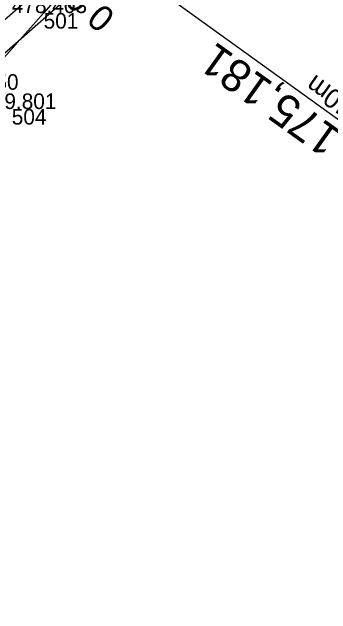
# Model space of a CAD drawing. Extents: x -1234191 to 23050, y -1290331 to -741191.
# Drawn here: x -864511.48 to -864486.88, y -1101503.44 to -1101457.02 of the extents above; entities that cross this region are included whole.
import ezdxf

# ---------------------------------------------------------------- set-up
doc = ezdxf.new("R2010")
doc.units = 0
for name, color, linetype in [('Vrstva 18', 7, 'Continuous'), ('Vrstva 48', 7, 'Continuous'), ('Vrstva 49', 7, 'Continuous'), ('Vrstva 53', 7, 'Continuous'), ('Vrstva 55', 7, 'Continuous'), ('Vrstva 60', 7, 'Continuous'), ('Vrstva 61', 7, 'Continuous')]:
    doc.layers.add(name, color=color, linetype=linetype)

msp = doc.modelspace()

# ---------------------------------------------------------------- linework, layer by layer
at = {"layer": 'Vrstva 18'}
msp.add_line((-864470.757, -1101476.557), (-864511.74, -1101446.995), dxfattribs=at)
at = {"layer": 'Vrstva 49'}
for points in [[(-864506.197, -1101451.092), (-864506.503, -1101454.179), (-864509.047, -1101457.096), (-864514.328, -1101463.012), (-864520.197, -1101467.439), (-864526.916, -1101471.199)], [(-864509.847, -1101454.411), (-864509.423, -1101455.313), (-864516.755, -1101461.706), (-864521.973, -1101466.149), (-864526.916, -1101471.199)]]:
    msp.add_lwpolyline(points, dxfattribs=at)
at = {"layer": 'Vrstva 53'}
msp.add_lwpolyline([(-864422.69, -1101276.3), (-864437.09, -1101317.32), (-864441.47, -1101329.79), (-864449.01, -1101351.28), (-864463.25, -1101415.41), (-864470.37, -1101460.87), (-864497.03, -1101446.94), (-864523.91, -1101470.64), (-864527.06, -1101476.83), (-864532.4, -1101487.35), (-864533.94, -1101490.38), (-864515.88, -1101507.63), (-864533.94, -1101545.96), (-864537.96, -1101552.3), (-864581.14, -1101580.65), (-864642.06, -1101670.62), (-864682.87, -1101731.69), (-864747.95, -1101843.06)], dxfattribs=at)
at = {"layer": 'Vrstva 55'}
msp.add_lwpolyline([(-864422.69, -1101276.3), (-864449.01, -1101351.28), (-864463.25, -1101415.41), (-864470.37, -1101460.87), (-864497.03, -1101446.94), (-864523.91, -1101470.64), (-864533.94, -1101490.38), (-864515.88, -1101507.63), (-864533.94, -1101545.96), (-864537.96, -1101552.3), (-864581.14, -1101580.65), (-864642.06, -1101670.62), (-864682.87, -1101731.69), (-864747.95, -1101843.06)], dxfattribs=at)
at = {"layer": 'Vrstva 60'}
msp.add_line((-864509.047, -1101457.096), (-864509.047, -1101457.096), dxfattribs=at)

# ---------------------------------------------------------------- texts
at = {"layer": 'Vrstva 18'}
for s, height, rotation, p in [('evid. km 175,181', 2.5, 144.4439, (-864475.051, -1101474.098)), ('sv.kol.2,90m  vol.v.4,40m', 1.5, 144.5979, (-864469.687, -1101474.895))]:
    msp.add_text(s, height=height, rotation=rotation, dxfattribs=at).set_placement(p)
at = {"layer": 'Vrstva 48'}
msp.add_text('0,6', height=2, rotation=138.9074, dxfattribs=at).set_placement((-864503.408, -1101457.223))
at = {"layer": 'Vrstva 60'}
for s, p in [('501', (-864509.047, -1101458.296)), ('504', (-864511.502, -1101465.698))]:
    msp.add_text(s, height=1.2, dxfattribs=at).set_placement(p)
at = {"layer": 'Vrstva 61'}
for s, p in [('478.403', (-864511.499, -1101457.096)), ('481.250', (-864516.779, -1101463.012)), ('479.801', (-864513.859, -1101464.498))]:
    msp.add_text(s, height=1.2, dxfattribs=at).set_placement(p)

doc.saveas('drawing.dxf')
